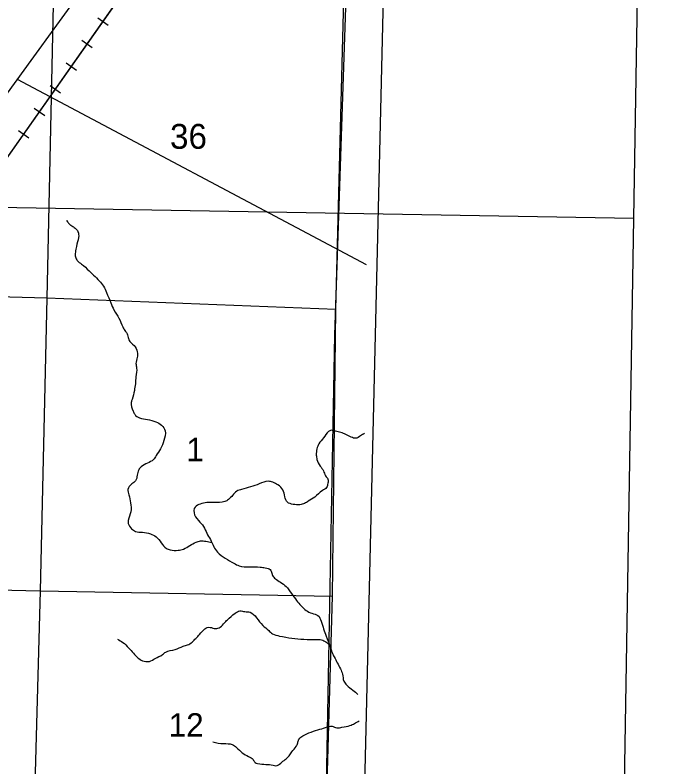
# Model space of a CAD drawing. Extents: x 1219626 to 1426462, y 456797 to 752399.
# Drawn here: x 1367558 to 1379516, y 585959 to 599580 of the extents above; entities that cross this region are included whole.
import ezdxf

# ---------------------------------------------------------------- set-up
doc = ezdxf.new("R2010")
doc.units = 0
for name, color, linetype in [('County Boundary', 7, 'Continuous'), ('Narrow River Creek and Branch and Slough', 7, 'Continuous'), ('Quad Borders', 7, 'Continuous'), ('Railroads', 7, 'Continuous'), ('Section Lines', 7, 'Continuous'), ('Section Numbers', 7, 'Continuous'), ('State Routes Highway Center Lines', 7, 'Continuous'), ('Uninventoried Roads and Features', 7, 'Continuous')]:
    doc.layers.add(name, color=color, linetype=linetype)

msp = doc.modelspace()

# ---------------------------------------------------------------- linework, layer by layer
at = {"layer": 'County Boundary'}
for p, q in [((1373709, 604675), (1373349, 593787)), ((1373349, 593787), (1373062, 578378))]:
    msp.add_line(p, q, dxfattribs=at)
at = {"layer": 'Narrow River Creek and Branch and Slough'}
for points in [[(1368489, 595865), (1368529, 595807), (1368587, 595761), (1368646, 595720), (1368698, 595656), (1368709, 595551), (1368669, 595389), (1368651, 595284), (1368651, 595197), (1368686, 595133), (1368762, 595069), (1368901, 594947), (1368982, 594866), (1369081, 594767), (1369163, 594668), (1369215, 594552), (1369296, 594366), (1369348, 594238), (1369441, 594087), (1369511, 593930), (1369546, 593866), (1369598, 593785), (1369621, 593697), (1369714, 593593), (1369772, 593477), (1369772, 593378), (1369749, 593267), (1369761, 593186), (1369749, 593029), (1369738, 592901), (1369720, 592779), (1369679, 592617), (1369662, 592563), (1369697, 592406), (1369726, 592348), (1369813, 592284), (1369958, 592255), (1370109, 592209), (1370214, 592151), (1370278, 592046), (1370254, 591872), (1370196, 591721), (1370115, 591599), (1370063, 591523), (1369958, 591465), (1369842, 591395), (1369801, 591343), (1369772, 591244), (1369743, 591145), (1369674, 591087), (1369604, 590988), (1369621, 590890), (1369650, 590744), (1369656, 590582), (1369610, 590425), (1369610, 590372), (1369668, 590274), (1369743, 590227), (1369865, 590210), (1370011, 590181), (1370115, 590128), (1370208, 590018), (1370301, 589919), (1370371, 589890), (1370516, 589884), (1370609, 589907), (1370725, 589971), (1370841, 590030), (1370917, 590053), (1371015, 590047), (1371127, 590022)], [(1373888, 591999), (1373818, 591959), (1373731, 591912), (1373650, 591935), (1373551, 591982), (1373464, 592017), (1373365, 592040), (1373290, 592057), (1373238, 592034), (1373150, 591924), (1373063, 591813), (1373029, 591720), (1373017, 591610), (1373029, 591529), (1373087, 591407), (1373145, 591325), (1373185, 591232), (1373226, 591174), (1373226, 591099), (1373203, 591023), (1373127, 590965), (1372988, 590849), (1372872, 590773), (1372802, 590732), (1372721, 590709), (1372599, 590715), (1372494, 590756), (1372448, 590854), (1372413, 590976), (1372320, 591069), (1372227, 591116), (1372146, 591133), (1371983, 591087), (1371664, 590988), (1371576, 590953), (1371501, 590878), (1371425, 590802), (1371362, 590767), (1371158, 590750), (1371036, 590750), (1370914, 590721), (1370821, 590668), (1370810, 590529), (1370908, 590395), (1370990, 590285), (1371048, 590163), (1371112, 590052), (1371158, 589948), (1371228, 589849), (1371524, 589649), (1371617, 589602), (1371809, 589585), (1372000, 589579), (1372093, 589567), (1372181, 589533), (1372210, 589469), (1372233, 589411), (1372297, 589352), (1372395, 589289), (1372494, 589201), (1372546, 589132), (1372639, 589004), (1372721, 588899), (1372790, 588829), (1372883, 588765), (1372994, 588725), (1373046, 588702), (1373104, 588597), (1373197, 588330), (1373267, 588138), (1373302, 588033), (1373342, 587952), (1373453, 587738), (1373493, 587640), (1373516, 587512), (1373569, 587442), (1373679, 587349), (1373772, 587273)], [(1369412, 588273), (1369511, 588215), (1369616, 588116), (1369703, 588018), (1369784, 587936), (1369865, 587884), (1369993, 587872), (1370098, 587925), (1370231, 587994), (1370289, 588041), (1370458, 588087), (1370603, 588145), (1370684, 588169), (1370766, 588221), (1370899, 588361), (1370998, 588459), (1371039, 588483), (1371091, 588488), (1371190, 588465), (1371277, 588494), (1371352, 588570), (1371405, 588622), (1371544, 588744), (1371631, 588785), (1371724, 588773), (1371817, 588762), (1371933, 588663), (1372049, 588523), (1372154, 588430), (1372223, 588372), (1372351, 588331), (1372572, 588291), (1372793, 588273), (1373019, 588268), (1373089, 588268), (1373176, 588233), (1373234, 588192), (1373255, 588170)], [(1371141, 586411), (1371338, 586382), (1371495, 586365), (1371571, 586313), (1371675, 586214), (1371786, 586150), (1371873, 586092), (1371908, 586039), (1371954, 586022), (1372105, 586005), (1372233, 585993), (1372285, 585981), (1372372, 586028), (1372523, 586161), (1372575, 586231), (1372651, 586330), (1372680, 586394), (1372697, 586452), (1372738, 586499), (1372883, 586574), (1373046, 586632), (1373185, 586673), (1373302, 586696), (1373389, 586667), (1373482, 586679), (1373627, 586708), (1373708, 586748), (1373795, 586795)]]:
    msp.add_spline(points, degree=3, dxfattribs=at)
at = {"layer": 'Quad Borders'}
for p, q in [((1378769, 595897), (1379516, 641354)), ((1378769, 595897), (1339455, 596565)), ((1378022, 550441), (1378769, 595897))]:
    msp.add_line(p, q, dxfattribs=at)
at = {"layer": 'Railroads'}
for p, q in [((1366680, 595954), (1376982, 610582)), ((1369058, 599531), (1369246, 599398)), ((1368770, 599122), (1368958, 598989)), ((1368482, 598713), (1368670, 598581)), ((1368194, 598304), (1368382, 598172)), ((1367906, 597895), (1368095, 597763)), ((1367619, 597487), (1367807, 597354))]:
    msp.add_line(p, q, dxfattribs=at)
msp.add_lwpolyline([(1366561, 595773), (1366570, 595787), (1366578, 595800), (1366586, 595814), (1366595, 595827), (1366604, 595841), (1366612, 595854), (1366621, 595868), (1366630, 595881), (1366639, 595894), (1366648, 595908), (1366657, 595921), (1366666, 595934), (1366675, 595947), (1366680, 595954), (1376982, 610582)], dxfattribs=at)
at = {"layer": 'Section Lines'}
for p, q in [((1368249, 599773), (1368134, 594450)), ((1368134, 594450), (1362762, 594605)), ((1368134, 594450), (1368014, 589149)), ((1373372, 594246), (1368134, 594450)), ((1362580, 589263), (1368014, 589149)), ((1368014, 589149), (1367868, 583894)), ((1368014, 589149), (1373310, 589050))]:
    msp.add_line(p, q, dxfattribs=at)
msp.add_lwpolyline([(1372860, 573193), (1373021, 578434), (1373162, 583758), (1373310, 589050), (1373372, 594246), (1373512, 599630), (1373709, 604675), (1373771, 609906), (1373740, 615113), (1373775, 620381), (1373852, 625637), (1373944, 631142), (1373861, 636420)], dxfattribs=at)
at = {"layer": 'State Routes Highway Center Lines'}
msp.add_line((1374967, 631184), (1372743, 537183), dxfattribs=at)
msp.add_lwpolyline([(1367292, 597990), (1367848, 598758), (1368312, 599399), (1368747, 599999)], dxfattribs=at)
at = {"layer": 'Uninventoried Roads and Features'}
msp.add_line((1367596, 598420), (1373920, 595060), dxfattribs=at)

# ---------------------------------------------------------------- texts
at = {"layer": 'Section Numbers'}
for s, height, p in [('36', 450, (1370366, 597157)), ('1', 425, (1370661, 591496)), ('12', 425, (1370343, 586508))]:
    msp.add_text(s, height=height, rotation=359.9999, dxfattribs=at).set_placement(p)

doc.saveas('drawing.dxf')
